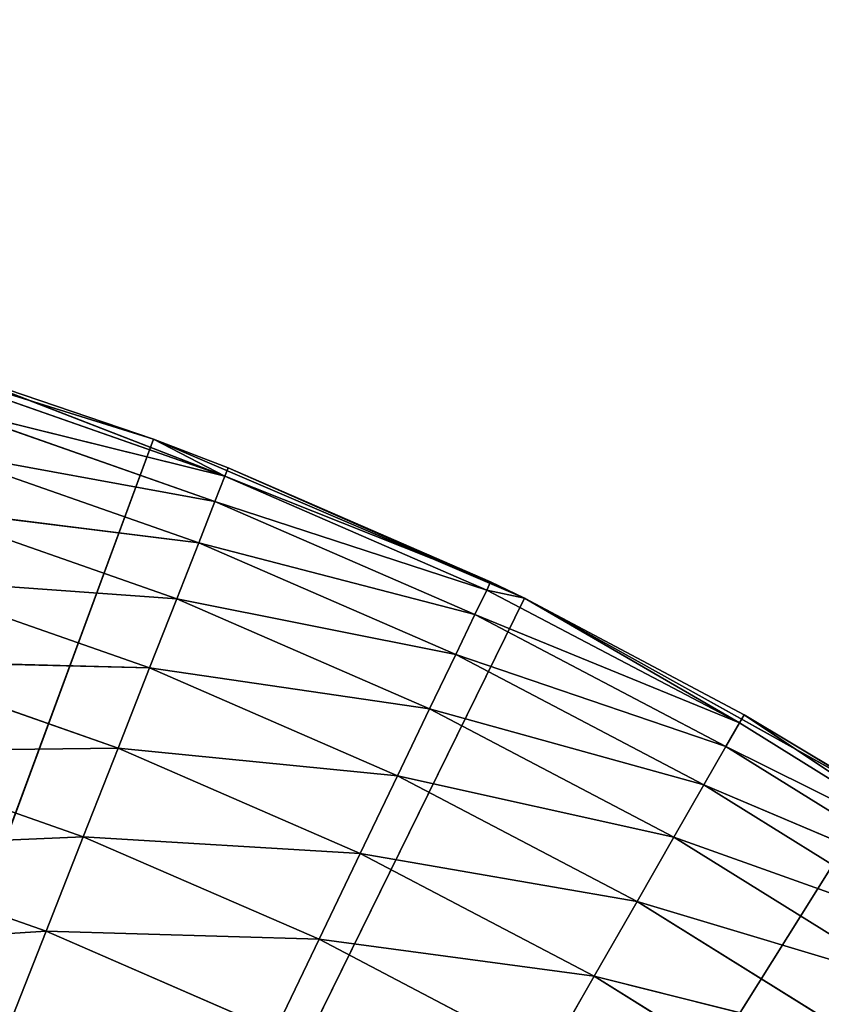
# Model space of a CAD drawing. Extents: x 0.6 to 100.6, y 0 to 13.
# Tile 579 of 656: x 2.805 to 2.938, y 7.7 to 7.863. Entities that reach past the tile are written whole.
import ezdxf

# ---------------------------------------------------------------- set-up
doc = ezdxf.new("R2010")
doc.units = 0
doc.header["$LTSCALE"] = 2.54
doc.layers.get('0').update_dxf_attribs({"color": 13, "linetype": 'CONTINUOUS'})

# ---------------------------------------------------------------- blocks, each defined once
blk = doc.blocks.new('P__KA__AZIENKOWA_VASCA_100')
at = {"color": 0}
for p, q in [((2.76336, 7.81336, 104.4), (2.82725, 7.79344, 104.4)), ((2.76336, 7.81336, 104.4), (2.82725, 7.79344, 104.4)), ((2.82725, 7.79344, 104.4), (2.79482, 7.80446, 104)), ((2.82725, 7.79344, 104.4), (2.79482, 7.80446, 104)), ((2.82725, 7.79344, 104), (2.79482, 7.80446, 104)), ((2.79482, 7.80446, 104), (2.83906, 7.78732, 103.98263)), ((2.79482, 7.80446, 104), (2.83906, 7.78732, 103.98263)), ((2.82725, 7.79344, 104), (2.79482, 7.80446, 104)), ((2.79437, 7.803, 103.98263), (2.83906, 7.78732, 103.98263)), ((2.79437, 7.803, 103.98263), (2.83906, 7.78732, 103.98263)), ((2.79303, 7.7987, 103.9658), (2.83741, 7.78312, 103.9658)), ((2.79303, 7.7987, 103.9658), (2.83741, 7.78312, 103.9658)), ((2.79303, 7.7987, 103.9658), (2.83906, 7.78732, 103.98263)), ((2.79303, 7.7987, 103.9658), (2.83906, 7.78732, 103.98263)), ((2.82725, 7.79344, 104.4), (2.60212, 7.18367, 104.4)), ((2.82725, 7.79344, 104.4), (2.60212, 7.18367, 104.4)), ((2.82725, 7.79344, 104.4), (2.82725, 7.79344, 104)), ((2.82725, 7.79344, 104.4), (2.82725, 7.79344, 104)), ((2.82725, 7.79344, 104.4), (2.83962, 7.78873, 104)), ((2.83962, 7.78873, 104), (2.82725, 7.79344, 104)), ((2.82725, 7.79344, 104.4), (2.83962, 7.78873, 104)), ((2.82725, 7.79344, 104.4), (2.88875, 7.76706, 104.4)), ((2.82725, 7.79344, 104.4), (2.88875, 7.76706, 104.4)), ((2.82725, 7.79344, 104), (2.83906, 7.78732, 103.98263)), ((2.82725, 7.79344, 104), (2.83906, 7.78732, 103.98263)), ((2.83962, 7.78873, 104), (2.82725, 7.79344, 104)), ((2.79084, 7.79166, 103.95), (2.83472, 7.77626, 103.95)), ((2.79084, 7.79166, 103.95), (2.83472, 7.77626, 103.95)), ((2.79084, 7.79166, 103.95), (2.83741, 7.78312, 103.9658)), ((2.79084, 7.79166, 103.95), (2.83741, 7.78312, 103.9658)), ((2.83906, 7.78732, 103.98263), (2.83741, 7.78312, 103.9658)), ((2.83906, 7.78732, 103.98263), (2.83741, 7.78312, 103.9658)), ((2.83906, 7.78732, 103.98263), (2.83962, 7.78873, 104)), ((2.83906, 7.78732, 103.98263), (2.83962, 7.78873, 104)), ((2.83906, 7.78732, 103.98263), (2.88249, 7.76841, 103.98263)), ((2.83906, 7.78732, 103.98263), (2.88249, 7.76841, 103.98263)), ((2.83906, 7.78732, 103.98263), (2.88315, 7.76978, 104)), ((2.83906, 7.78732, 103.98263), (2.88315, 7.76978, 104)), ((2.88875, 7.76706, 104.4), (2.83962, 7.78873, 104)), ((2.88875, 7.76706, 104.4), (2.83962, 7.78873, 104)), ((2.88315, 7.76978, 104), (2.83962, 7.78873, 104)), ((2.88315, 7.76978, 104), (2.83962, 7.78873, 104)), ((2.83741, 7.78312, 103.9658), (2.83472, 7.77626, 103.95)), ((2.83741, 7.78312, 103.9658), (2.83472, 7.77626, 103.95)), ((2.83741, 7.78312, 103.9658), (2.88054, 7.76435, 103.9658)), ((2.83741, 7.78312, 103.9658), (2.88054, 7.76435, 103.9658)), ((2.83741, 7.78312, 103.9658), (2.88249, 7.76841, 103.98263)), ((2.83741, 7.78312, 103.9658), (2.88249, 7.76841, 103.98263)), ((2.78788, 7.78211, 103.93572), (2.83107, 7.76696, 103.93572)), ((2.78788, 7.78211, 103.93572), (2.83107, 7.76696, 103.93572)), ((2.78788, 7.78211, 103.93572), (2.83472, 7.77626, 103.95)), ((2.78788, 7.78211, 103.93572), (2.83472, 7.77626, 103.95)), ((2.83472, 7.77626, 103.95), (2.83107, 7.76696, 103.93572)), ((2.83472, 7.77626, 103.95), (2.83107, 7.76696, 103.93572)), ((2.83472, 7.77626, 103.95), (2.87736, 7.7577, 103.95)), ((2.83472, 7.77626, 103.95), (2.87736, 7.7577, 103.95)), ((2.83472, 7.77626, 103.95), (2.88054, 7.76435, 103.9658)), ((2.83472, 7.77626, 103.95), (2.88054, 7.76435, 103.9658)), ((2.78423, 7.77034, 103.9234), (2.82656, 7.75548, 103.9234)), ((2.78423, 7.77034, 103.9234), (2.82656, 7.75548, 103.9234)), ((2.78423, 7.77034, 103.9234), (2.83107, 7.76696, 103.93572)), ((2.78423, 7.77034, 103.9234), (2.83107, 7.76696, 103.93572)), ((2.88249, 7.76841, 103.98263), (2.88315, 7.76978, 104)), ((2.88875, 7.76706, 104.4), (2.88315, 7.76978, 104)), ((2.88875, 7.76706, 104), (2.88315, 7.76978, 104)), ((2.88875, 7.76706, 104.4), (2.88315, 7.76978, 104)), ((2.88054, 7.76435, 103.9658), (2.88249, 7.76841, 103.98263)), ((2.88054, 7.76435, 103.9658), (2.88249, 7.76841, 103.98263)), ((2.88875, 7.76706, 104), (2.88249, 7.76841, 103.98263)), ((2.92443, 7.74639, 103.98263), (2.88249, 7.76841, 103.98263)), ((2.92443, 7.74639, 103.98263), (2.88249, 7.76841, 103.98263)), ((2.88875, 7.76706, 104.4), (2.60212, 7.18367, 104.4)), ((2.88875, 7.76706, 104.4), (2.60212, 7.18367, 104.4)), ((2.83107, 7.76696, 103.93572), (2.82656, 7.75548, 103.9234)), ((2.83107, 7.76696, 103.93572), (2.82656, 7.75548, 103.9234)), ((2.83107, 7.76696, 103.93572), (2.87303, 7.74869, 103.93572)), ((2.83107, 7.76696, 103.93572), (2.87303, 7.74869, 103.93572)), ((2.83107, 7.76696, 103.93572), (2.87736, 7.7577, 103.95)), ((2.83107, 7.76696, 103.93572), (2.87736, 7.7577, 103.95)), ((2.92518, 7.74771, 104), (2.88875, 7.76706, 104.4)), ((2.88875, 7.76706, 104.4), (2.94722, 7.7345, 104.4)), ((2.92518, 7.74771, 104), (2.88875, 7.76706, 104.4)), ((2.92518, 7.74771, 104), (2.88875, 7.76706, 104)), ((2.88875, 7.76706, 104), (2.88875, 7.76706, 104.4)), ((2.88875, 7.76706, 104), (2.88875, 7.76706, 104.4)), ((2.88875, 7.76706, 104.4), (2.94722, 7.7345, 104.4)), ((2.92518, 7.74771, 104), (2.88875, 7.76706, 104)), ((2.92443, 7.74639, 103.98263), (2.88875, 7.76706, 104)), ((2.92443, 7.74639, 103.98263), (2.88875, 7.76706, 104)), ((2.87736, 7.7577, 103.95), (2.88054, 7.76435, 103.9658)), ((2.87736, 7.7577, 103.95), (2.88054, 7.76435, 103.9658)), ((2.92443, 7.74639, 103.98263), (2.88054, 7.76435, 103.9658)), ((2.92443, 7.74639, 103.98263), (2.88054, 7.76435, 103.9658)), ((2.92218, 7.74247, 103.9658), (2.88054, 7.76435, 103.9658)), ((2.92218, 7.74247, 103.9658), (2.88054, 7.76435, 103.9658)), ((2.77999, 7.7567, 103.9134), (2.82135, 7.74219, 103.9134)), ((2.77999, 7.7567, 103.9134), (2.82135, 7.74219, 103.9134)), ((2.77999, 7.7567, 103.9134), (2.82656, 7.75548, 103.9234)), ((2.77999, 7.7567, 103.9134), (2.82656, 7.75548, 103.9234)), ((2.87303, 7.74869, 103.93572), (2.87736, 7.7577, 103.95)), ((2.87303, 7.74869, 103.93572), (2.87736, 7.7577, 103.95)), ((2.92218, 7.74247, 103.9658), (2.87736, 7.7577, 103.95)), ((2.92218, 7.74247, 103.9658), (2.87736, 7.7577, 103.95)), ((2.91852, 7.73608, 103.95), (2.87736, 7.7577, 103.95)), ((2.91852, 7.73608, 103.95), (2.87736, 7.7577, 103.95)), ((2.82656, 7.75548, 103.9234), (2.82135, 7.74219, 103.9134)), ((2.82656, 7.75548, 103.9234), (2.82135, 7.74219, 103.9134)), ((2.82656, 7.75548, 103.9234), (2.8677, 7.73757, 103.9234)), ((2.82656, 7.75548, 103.9234), (2.8677, 7.73757, 103.9234)), ((2.82656, 7.75548, 103.9234), (2.87303, 7.74869, 103.93572)), ((2.82656, 7.75548, 103.9234), (2.87303, 7.74869, 103.93572)), ((2.8677, 7.73757, 103.9234), (2.87303, 7.74869, 103.93572)), ((2.8677, 7.73757, 103.9234), (2.87303, 7.74869, 103.93572)), ((2.91852, 7.73608, 103.95), (2.87303, 7.74869, 103.93572)), ((2.91852, 7.73608, 103.95), (2.87303, 7.74869, 103.93572)), ((2.91355, 7.7274, 103.93572), (2.87303, 7.74869, 103.93572)), ((2.91355, 7.7274, 103.93572), (2.87303, 7.74869, 103.93572)), ((2.92218, 7.74247, 103.9658), (2.92443, 7.74639, 103.98263)), ((2.92218, 7.74247, 103.9658), (2.92443, 7.74639, 103.98263)), ((2.92518, 7.74771, 104), (2.92443, 7.74639, 103.98263)), ((2.92518, 7.74771, 104), (2.92443, 7.74639, 103.98263)), ((2.92443, 7.74639, 103.98263), (2.96464, 7.72136, 103.98263)), ((2.92443, 7.74639, 103.98263), (2.96464, 7.72136, 103.98263)), ((2.94722, 7.7345, 104.4), (2.92518, 7.74771, 104)), ((2.94722, 7.7345, 104), (2.92518, 7.74771, 104)), ((2.94722, 7.7345, 104.4), (2.92518, 7.74771, 104)), ((2.92518, 7.74771, 104), (2.96464, 7.72136, 103.98263)), ((2.92518, 7.74771, 104), (2.96464, 7.72136, 103.98263)), ((2.94722, 7.7345, 104), (2.92518, 7.74771, 104)), ((2.77531, 7.74162, 103.90603), (2.82135, 7.74219, 103.9134)), ((2.77531, 7.74162, 103.90603), (2.82135, 7.74219, 103.9134)), ((2.77531, 7.74162, 103.90603), (2.81557, 7.72748, 103.90603)), ((2.77531, 7.74162, 103.90603), (2.81557, 7.72748, 103.90603)), ((2.82135, 7.74219, 103.9134), (2.81557, 7.72748, 103.90603)), ((2.82135, 7.74219, 103.9134), (2.81557, 7.72748, 103.90603)), ((2.82135, 7.74219, 103.9134), (2.86153, 7.7247, 103.9134)), ((2.82135, 7.74219, 103.9134), (2.86153, 7.7247, 103.9134)), ((2.82135, 7.74219, 103.9134), (2.8677, 7.73757, 103.9234)), ((2.82135, 7.74219, 103.9134), (2.8677, 7.73757, 103.9234)), ((2.91852, 7.73608, 103.95), (2.92218, 7.74247, 103.9658)), ((2.91852, 7.73608, 103.95), (2.92218, 7.74247, 103.9658)), ((2.92218, 7.74247, 103.9658), (2.96212, 7.71762, 103.9658)), ((2.92218, 7.74247, 103.9658), (2.96212, 7.71762, 103.9658)), ((2.92218, 7.74247, 103.9658), (2.96464, 7.72136, 103.98263)), ((2.92218, 7.74247, 103.9658), (2.96464, 7.72136, 103.98263)), ((2.86153, 7.7247, 103.9134), (2.8677, 7.73757, 103.9234)), ((2.86153, 7.7247, 103.9134), (2.8677, 7.73757, 103.9234)), ((2.91355, 7.7274, 103.93572), (2.8677, 7.73757, 103.9234)), ((2.91355, 7.7274, 103.93572), (2.8677, 7.73757, 103.9234)), ((2.90743, 7.71671, 103.9234), (2.8677, 7.73757, 103.9234)), ((2.90743, 7.71671, 103.9234), (2.8677, 7.73757, 103.9234)), ((2.91355, 7.7274, 103.93572), (2.91852, 7.73608, 103.95)), ((2.91355, 7.7274, 103.93572), (2.91852, 7.73608, 103.95)), ((2.91852, 7.73608, 103.95), (2.958, 7.71151, 103.95)), ((2.91852, 7.73608, 103.95), (2.958, 7.71151, 103.95)), ((2.91852, 7.73608, 103.95), (2.96212, 7.71762, 103.9658)), ((2.91852, 7.73608, 103.95), (2.96212, 7.71762, 103.9658)), ((2.60212, 7.18367, 104.4), (2.94722, 7.7345, 104.4)), ((2.60212, 7.18367, 104.4), (2.94722, 7.7345, 104.4)), ((2.77032, 7.72553, 103.90151), (2.81557, 7.72748, 103.90603)), ((2.77032, 7.72553, 103.90151), (2.81557, 7.72748, 103.90603)), ((2.81557, 7.72748, 103.90603), (2.80942, 7.71181, 103.90151)), ((2.81557, 7.72748, 103.90603), (2.80942, 7.71181, 103.90151)), ((2.81557, 7.72748, 103.90603), (2.8547, 7.71045, 103.90603)), ((2.81557, 7.72748, 103.90603), (2.8547, 7.71045, 103.90603)), ((2.81557, 7.72748, 103.90603), (2.86153, 7.7247, 103.9134)), ((2.81557, 7.72748, 103.90603), (2.86153, 7.7247, 103.9134)), ((2.90743, 7.71671, 103.9234), (2.91355, 7.7274, 103.93572)), ((2.90743, 7.71671, 103.9234), (2.91355, 7.7274, 103.93572)), ((2.91355, 7.7274, 103.93572), (2.95241, 7.70322, 103.93572)), ((2.91355, 7.7274, 103.93572), (2.95241, 7.70322, 103.93572)), ((2.91355, 7.7274, 103.93572), (2.958, 7.71151, 103.95)), ((2.91355, 7.7274, 103.93572), (2.958, 7.71151, 103.95)), ((2.77032, 7.72553, 103.90151), (2.80942, 7.71181, 103.90151)), ((2.77032, 7.72553, 103.90151), (2.80942, 7.71181, 103.90151)), ((2.8547, 7.71045, 103.90603), (2.86153, 7.7247, 103.9134)), ((2.8547, 7.71045, 103.90603), (2.86153, 7.7247, 103.9134)), ((2.90743, 7.71671, 103.9234), (2.86153, 7.7247, 103.9134)), ((2.90743, 7.71671, 103.9234), (2.86153, 7.7247, 103.9134)), ((2.90033, 7.70432, 103.9134), (2.86153, 7.7247, 103.9134)), ((2.90033, 7.70432, 103.9134), (2.86153, 7.7247, 103.9134)), ((2.90033, 7.70432, 103.9134), (2.90743, 7.71671, 103.9234)), ((2.90033, 7.70432, 103.9134), (2.90743, 7.71671, 103.9234)), ((2.90743, 7.71671, 103.9234), (2.94552, 7.693, 103.9234)), ((2.90743, 7.71671, 103.9234), (2.94552, 7.693, 103.9234)), ((2.90743, 7.71671, 103.9234), (2.95241, 7.70322, 103.93572)), ((2.90743, 7.71671, 103.9234), (2.95241, 7.70322, 103.93572)), ((2.76517, 7.70895, 103.9), (2.80942, 7.71181, 103.90151)), ((2.76517, 7.70895, 103.9), (2.80942, 7.71181, 103.90151)), ((2.80942, 7.71181, 103.90151), (2.80308, 7.69565, 103.9)), ((2.80942, 7.71181, 103.90151), (2.80308, 7.69565, 103.9)), ((2.80942, 7.71181, 103.90151), (2.84742, 7.69527, 103.90151)), ((2.80942, 7.71181, 103.90151), (2.84742, 7.69527, 103.90151)), ((2.80942, 7.71181, 103.90151), (2.8547, 7.71045, 103.90603)), ((2.80942, 7.71181, 103.90151), (2.8547, 7.71045, 103.90603)), ((2.84742, 7.69527, 103.90151), (2.8547, 7.71045, 103.90603)), ((2.84742, 7.69527, 103.90151), (2.8547, 7.71045, 103.90603)), ((2.90033, 7.70432, 103.9134), (2.8547, 7.71045, 103.90603)), ((2.90033, 7.70432, 103.9134), (2.8547, 7.71045, 103.90603)), ((2.89248, 7.69061, 103.90603), (2.8547, 7.71045, 103.90603)), ((2.89248, 7.69061, 103.90603), (2.8547, 7.71045, 103.90603)), ((2.89248, 7.69061, 103.90603), (2.90033, 7.70432, 103.9134)), ((2.89248, 7.69061, 103.90603), (2.90033, 7.70432, 103.9134)), ((2.90033, 7.70432, 103.9134), (2.93754, 7.68116, 103.9134)), ((2.90033, 7.70432, 103.9134), (2.93754, 7.68116, 103.9134)), ((2.90033, 7.70432, 103.9134), (2.94552, 7.693, 103.9234)), ((2.90033, 7.70432, 103.9134), (2.94552, 7.693, 103.9234))]:
    blk.add_line(p, q, dxfattribs=at)
mesh = blk.add_polyface(dxfattribs=at)
corners = [(100.60212, 5.33368, 95.55), (0.60212, 5.33368, 95.55), (1.10212, 13.03367, 95.55)]
mesh.append_faces([[corners[k] for k in face] for face in [(0, 1, 2)]], dxfattribs={"color": 0})
mesh = blk.add_polyface(dxfattribs=at)
corners = [(100.10212, 13.03367, 95.7), (1.10212, 13.03367, 95.7), (0.60212, 5.33368, 95.7)]
mesh.append_faces([[corners[k] for k in face] for face in [(0, 1, 2)]], dxfattribs={"color": 0})
mesh = blk.add_polyface(dxfattribs=at)
corners = [(100.60212, 5.33368, 95.7), (100.10212, 13.03367, 95.7), (0.60212, 5.33368, 95.7)]
mesh.append_faces([[corners[k] for k in face] for face in [(0, 1, 2)]], dxfattribs={"color": 0})
mesh = blk.add_polyface(dxfattribs=at)
corners = [(100.60212, 5.33368, 95.55), (1.10212, 13.03367, 95.55), (100.10212, 13.03367, 95.55)]
mesh.append_faces([[corners[k] for k in face] for face in [(0, 1, 2)]], dxfattribs={"color": 0})
mesh = blk.add_polyface(dxfattribs=at)
corners = [(66.37714, 7.45179, 104.4), (0.78073, 8.9167, 104.4), (1.10212, 9.03367, 104.4)]
mesh.append_faces([[corners[k] for k in face] for face in [(0, 1, 2)]], dxfattribs={"color": 0})
mesh = blk.add_polyface(dxfattribs=at)
corners = [(100.10212, 9.03367, 104.55), (1.10212, 9.03367, 104.55), (2.72183, 7.51257, 104.55)]
mesh.append_faces([[corners[k] for k in face] for face in [(0, 1, 2)]], dxfattribs={"color": 0})
mesh = blk.add_polyface(dxfattribs=at)
corners = [(98.334, 7.40865, 104.4), (98.29901, 7.35867, 104.4), (1.10212, 9.03367, 104.4)]
mesh.append_faces([[corners[k] for k in face] for face in [(0, 1, 2)]], dxfattribs={"color": 0})
mesh = blk.add_polyface(dxfattribs=at)
corners = [(98.37714, 7.45179, 104.4), (98.334, 7.40865, 104.4), (1.10212, 9.03367, 104.4)]
mesh.append_faces([[corners[k] for k in face] for face in [(0, 1, 2)]], dxfattribs={"color": 0})
mesh = blk.add_polyface(dxfattribs=at)
corners = [(100.10212, 9.03367, 104.4), (98.48241, 7.51257, 104.4), (1.10212, 9.03367, 104.4)]
mesh.append_faces([[corners[k] for k in face] for face in [(0, 1, 2)]], dxfattribs={"color": 0})
mesh = blk.add_polyface(dxfattribs=at)
corners = [(98.48241, 7.51257, 104.4), (98.42712, 7.48678, 104.4), (1.10212, 9.03367, 104.4)]
mesh.append_faces([[corners[k] for k in face] for face in [(0, 1, 2)]], dxfattribs={"color": 0})
mesh = blk.add_polyface(dxfattribs=at)
corners = [(98.42712, 7.48678, 104.4), (98.37714, 7.45179, 104.4), (1.10212, 9.03367, 104.4)]
mesh.append_faces([[corners[k] for k in face] for face in [(0, 1, 2)]], dxfattribs={"color": 0})
mesh = blk.add_polyface(dxfattribs=at)
corners = [(98.29901, 7.35867, 104.4), (66.60212, 7.53367, 104.4), (1.10212, 9.03367, 104.4)]
mesh.append_faces([[corners[k] for k in face] for face in [(0, 1, 2)]], dxfattribs={"color": 0})
mesh = blk.add_polyface(dxfattribs=at)
corners = [(66.60212, 7.53367, 104.4), (66.54135, 7.52836, 104.4), (1.10212, 9.03367, 104.4)]
mesh.append_faces([[corners[k] for k in face] for face in [(0, 1, 2)]], dxfattribs={"color": 0})
mesh = blk.add_polyface(dxfattribs=at)
corners = [(66.54135, 7.52836, 104.4), (66.48242, 7.51257, 104.4), (1.10212, 9.03367, 104.4)]
mesh.append_faces([[corners[k] for k in face] for face in [(0, 1, 2)]], dxfattribs={"color": 0})
mesh = blk.add_polyface(dxfattribs=at)
corners = [(66.48242, 7.51257, 104.4), (66.42712, 7.48678, 104.4), (1.10212, 9.03367, 104.4)]
mesh.append_faces([[corners[k] for k in face] for face in [(0, 1, 2)]], dxfattribs={"color": 0})
mesh = blk.add_polyface(dxfattribs=at)
corners = [(66.42712, 7.48678, 104.4), (66.37714, 7.45179, 104.4), (1.10212, 9.03367, 104.4)]
mesh.append_faces([[corners[k] for k in face] for face in [(0, 1, 2)]], dxfattribs={"color": 0})
mesh = blk.add_polyface(dxfattribs=at)
corners = [(100.10212, 9.03367, 104.55), (2.72183, 7.51257, 104.55), (2.77712, 7.48678, 104.55)]
mesh.append_faces([[corners[k] for k in face] for face in [(0, 1, 2)]], dxfattribs={"color": 0})
mesh = blk.add_polyface(dxfattribs=at)
corners = [(100.10212, 9.03367, 104.55), (2.77712, 7.48678, 104.55), (2.8271, 7.45179, 104.55)]
mesh.append_faces([[corners[k] for k in face] for face in [(0, 1, 2)]], dxfattribs={"color": 0})
mesh = blk.add_polyface(dxfattribs=at)
corners = [(100.10212, 9.03367, 104.55), (2.8271, 7.45179, 104.55), (2.87024, 7.40865, 104.55)]
mesh.append_faces([[corners[k] for k in face] for face in [(0, 1, 2)]], dxfattribs={"color": 0})
mesh = blk.add_polyface(dxfattribs=at)
corners = [(100.10212, 9.03367, 104.55), (2.87024, 7.40865, 104.55), (2.90523, 7.35867, 104.55)]
mesh.append_faces([[corners[k] for k in face] for face in [(0, 1, 2)]], dxfattribs={"color": 0})
mesh = blk.add_polyface(dxfattribs=at)
corners = [(100.10212, 9.03367, 104.55), (2.90523, 7.35867, 104.55), (34.60212, 7.53367, 104.55)]
mesh.append_faces([[corners[k] for k in face] for face in [(0, 1, 2)]], dxfattribs={"color": 0})
mesh = blk.add_polyface(dxfattribs=at)
corners = [(2.8271, 7.45179, 104.4), (2.77712, 7.48678, 104.4), (0.78073, 8.9167, 104.4)]
mesh.append_faces([[corners[k] for k in face] for face in [(0, 1, 2)]], dxfattribs={"color": 0})
mesh = blk.add_polyface(dxfattribs=at)
corners = [(66.37714, 7.45179, 104.4), (34.60212, 7.53367, 104.4), (0.78073, 8.9167, 104.4)]
mesh.append_faces([[corners[k] for k in face] for face in [(0, 1, 2)]], dxfattribs={"color": 0})
mesh = blk.add_polyface(dxfattribs=at)
corners = [(34.60212, 7.53367, 104.4), (2.8271, 7.45179, 104.4), (0.78073, 8.9167, 104.4)]
mesh.append_faces([[corners[k] for k in face] for face in [(0, 1, 2)]], dxfattribs={"color": 0})
mesh = blk.add_polyface(dxfattribs=at)
corners = [(2.82725, 7.79344, 104.4), (2.76336, 7.81336, 104.4), (2.60212, 7.18367, 104.4)]
mesh.append_faces([[corners[k] for k in face] for face in [(0, 1, 2)]], dxfattribs={"color": 0})
mesh = blk.add_polyface(dxfattribs=at)
corners = [(2.82725, 7.79344, 104.4), (2.79482, 7.80446, 104), (2.76336, 7.81336, 104.4)]
mesh.append_faces([[corners[k] for k in face] for face in [(0, 1, 2)]], dxfattribs={"color": 0})
mesh = blk.add_polyface(dxfattribs=at)
corners = [(2.79482, 7.80446, 104), (2.83906, 7.78732, 103.98263), (2.79437, 7.803, 103.98263)]
mesh.append_faces([[corners[k] for k in face] for face in [(0, 1, 2)]], dxfattribs={"color": 0})
mesh = blk.add_polyface(dxfattribs=at)
corners = [(2.82725, 7.79344, 104.4), (2.82725, 7.79344, 104), (2.79482, 7.80446, 104)]
mesh.append_faces([[corners[k] for k in face] for face in [(0, 1, 2)]], dxfattribs={"color": 0})
mesh = blk.add_polyface(dxfattribs=at)
corners = [(2.82725, 7.79344, 104), (2.83906, 7.78732, 103.98263), (2.79482, 7.80446, 104)]
mesh.append_faces([[corners[k] for k in face] for face in [(0, 1, 2)]], dxfattribs={"color": 0})
mesh = blk.add_polyface(dxfattribs=at)
corners = [(2.83906, 7.78732, 103.98263), (2.79303, 7.7987, 103.9658), (2.79437, 7.803, 103.98263)]
mesh.append_faces([[corners[k] for k in face] for face in [(0, 1, 2)]], dxfattribs={"color": 0})
mesh = blk.add_polyface(dxfattribs=at)
corners = [(2.83741, 7.78312, 103.9658), (2.79084, 7.79166, 103.95), (2.79303, 7.7987, 103.9658)]
mesh.append_faces([[corners[k] for k in face] for face in [(0, 1, 2)]], dxfattribs={"color": 0})
mesh = blk.add_polyface(dxfattribs=at)
corners = [(2.83906, 7.78732, 103.98263), (2.83741, 7.78312, 103.9658), (2.79303, 7.7987, 103.9658)]
mesh.append_faces([[corners[k] for k in face] for face in [(0, 1, 2)]], dxfattribs={"color": 0})
mesh = blk.add_polyface(dxfattribs=at)
corners = [(2.88875, 7.76706, 104.4), (2.82725, 7.79344, 104.4), (2.60212, 7.18367, 104.4)]
mesh.append_faces([[corners[k] for k in face] for face in [(0, 1, 2)]], dxfattribs={"color": 0})
mesh = blk.add_polyface(dxfattribs=at)
corners = [(2.82725, 7.79344, 104.4), (2.83962, 7.78873, 104), (2.82725, 7.79344, 104)]
mesh.append_faces([[corners[k] for k in face] for face in [(0, 1, 2)]], dxfattribs={"color": 0})
mesh = blk.add_polyface(dxfattribs=at)
corners = [(2.88875, 7.76706, 104.4), (2.83962, 7.78873, 104), (2.82725, 7.79344, 104.4)]
mesh.append_faces([[corners[k] for k in face] for face in [(0, 1, 2)]], dxfattribs={"color": 0})
mesh = blk.add_polyface(dxfattribs=at)
corners = [(2.83962, 7.78873, 104), (2.83906, 7.78732, 103.98263), (2.82725, 7.79344, 104)]
mesh.append_faces([[corners[k] for k in face] for face in [(0, 1, 2)]], dxfattribs={"color": 0})
mesh = blk.add_polyface(dxfattribs=at)
corners = [(2.83472, 7.77626, 103.95), (2.78788, 7.78211, 103.93572), (2.79084, 7.79166, 103.95)]
mesh.append_faces([[corners[k] for k in face] for face in [(0, 1, 2)]], dxfattribs={"color": 0})
mesh = blk.add_polyface(dxfattribs=at)
corners = [(2.83741, 7.78312, 103.9658), (2.83472, 7.77626, 103.95), (2.79084, 7.79166, 103.95)]
mesh.append_faces([[corners[k] for k in face] for face in [(0, 1, 2)]], dxfattribs={"color": 0})
mesh = blk.add_polyface(dxfattribs=at)
corners = [(2.88249, 7.76841, 103.98263), (2.83741, 7.78312, 103.9658), (2.83906, 7.78732, 103.98263)]
mesh.append_faces([[corners[k] for k in face] for face in [(0, 1, 2)]], dxfattribs={"color": 0})
mesh = blk.add_polyface(dxfattribs=at)
corners = [(2.88315, 7.76978, 104), (2.83906, 7.78732, 103.98263), (2.83962, 7.78873, 104)]
mesh.append_faces([[corners[k] for k in face] for face in [(0, 1, 2)]], dxfattribs={"color": 0})
mesh = blk.add_polyface(dxfattribs=at)
corners = [(2.88315, 7.76978, 104), (2.88249, 7.76841, 103.98263), (2.83906, 7.78732, 103.98263)]
mesh.append_faces([[corners[k] for k in face] for face in [(0, 1, 2)]], dxfattribs={"color": 0})
mesh = blk.add_polyface(dxfattribs=at)
corners = [(2.88875, 7.76706, 104.4), (2.88315, 7.76978, 104), (2.83962, 7.78873, 104)]
mesh.append_faces([[corners[k] for k in face] for face in [(0, 1, 2)]], dxfattribs={"color": 0})
mesh = blk.add_polyface(dxfattribs=at)
corners = [(2.88054, 7.76435, 103.9658), (2.83472, 7.77626, 103.95), (2.83741, 7.78312, 103.9658)]
mesh.append_faces([[corners[k] for k in face] for face in [(0, 1, 2)]], dxfattribs={"color": 0})
mesh = blk.add_polyface(dxfattribs=at)
corners = [(2.88249, 7.76841, 103.98263), (2.88054, 7.76435, 103.9658), (2.83741, 7.78312, 103.9658)]
mesh.append_faces([[corners[k] for k in face] for face in [(0, 1, 2)]], dxfattribs={"color": 0})
mesh = blk.add_polyface(dxfattribs=at)
corners = [(2.83107, 7.76696, 103.93572), (2.78423, 7.77034, 103.9234), (2.78788, 7.78211, 103.93572)]
mesh.append_faces([[corners[k] for k in face] for face in [(0, 1, 2)]], dxfattribs={"color": 0})
mesh = blk.add_polyface(dxfattribs=at)
corners = [(2.83472, 7.77626, 103.95), (2.83107, 7.76696, 103.93572), (2.78788, 7.78211, 103.93572)]
mesh.append_faces([[corners[k] for k in face] for face in [(0, 1, 2)]], dxfattribs={"color": 0})
mesh = blk.add_polyface(dxfattribs=at)
corners = [(2.87736, 7.7577, 103.95), (2.83107, 7.76696, 103.93572), (2.83472, 7.77626, 103.95)]
mesh.append_faces([[corners[k] for k in face] for face in [(0, 1, 2)]], dxfattribs={"color": 0})
mesh = blk.add_polyface(dxfattribs=at)
corners = [(2.88054, 7.76435, 103.9658), (2.87736, 7.7577, 103.95), (2.83472, 7.77626, 103.95)]
mesh.append_faces([[corners[k] for k in face] for face in [(0, 1, 2)]], dxfattribs={"color": 0})
mesh = blk.add_polyface(dxfattribs=at)
corners = [(2.82656, 7.75548, 103.9234), (2.77999, 7.7567, 103.9134), (2.78423, 7.77034, 103.9234)]
mesh.append_faces([[corners[k] for k in face] for face in [(0, 1, 2)]], dxfattribs={"color": 0})
mesh = blk.add_polyface(dxfattribs=at)
corners = [(2.83107, 7.76696, 103.93572), (2.82656, 7.75548, 103.9234), (2.78423, 7.77034, 103.9234)]
mesh.append_faces([[corners[k] for k in face] for face in [(0, 1, 2)]], dxfattribs={"color": 0})
mesh = blk.add_polyface(dxfattribs=at)
corners = [(2.88875, 7.76706, 104.4), (2.88875, 7.76706, 104), (2.88315, 7.76978, 104)]
mesh.append_faces([[corners[k] for k in face] for face in [(0, 1, 2)]], dxfattribs={"color": 0})
mesh = blk.add_polyface(dxfattribs=at)
corners = [(2.92443, 7.74639, 103.98263), (2.88054, 7.76435, 103.9658), (2.88249, 7.76841, 103.98263)]
mesh.append_faces([[corners[k] for k in face] for face in [(0, 1, 2)]], dxfattribs={"color": 0})
mesh = blk.add_polyface(dxfattribs=at)
corners = [(2.88875, 7.76706, 104), (2.92443, 7.74639, 103.98263), (2.88249, 7.76841, 103.98263)]
mesh.append_faces([[corners[k] for k in face] for face in [(0, 1, 2)]], dxfattribs={"color": 0})
mesh = blk.add_polyface(dxfattribs=at)
corners = [(2.94722, 7.7345, 104.4), (2.88875, 7.76706, 104.4), (2.60212, 7.18367, 104.4)]
mesh.append_faces([[corners[k] for k in face] for face in [(0, 1, 2)]], dxfattribs={"color": 0})
mesh = blk.add_polyface(dxfattribs=at)
corners = [(2.87303, 7.74869, 103.93572), (2.82656, 7.75548, 103.9234), (2.83107, 7.76696, 103.93572)]
mesh.append_faces([[corners[k] for k in face] for face in [(0, 1, 2)]], dxfattribs={"color": 0})
mesh = blk.add_polyface(dxfattribs=at)
corners = [(2.87736, 7.7577, 103.95), (2.87303, 7.74869, 103.93572), (2.83107, 7.76696, 103.93572)]
mesh.append_faces([[corners[k] for k in face] for face in [(0, 1, 2)]], dxfattribs={"color": 0})
mesh = blk.add_polyface(dxfattribs=at)
corners = [(2.94722, 7.7345, 104.4), (2.92518, 7.74771, 104), (2.88875, 7.76706, 104.4)]
mesh.append_faces([[corners[k] for k in face] for face in [(0, 1, 2)]], dxfattribs={"color": 0})
mesh = blk.add_polyface(dxfattribs=at)
corners = [(2.88875, 7.76706, 104.4), (2.92518, 7.74771, 104), (2.88875, 7.76706, 104)]
mesh.append_faces([[corners[k] for k in face] for face in [(0, 1, 2)]], dxfattribs={"color": 0})
mesh = blk.add_polyface(dxfattribs=at)
corners = [(2.92518, 7.74771, 104), (2.92443, 7.74639, 103.98263), (2.88875, 7.76706, 104)]
mesh.append_faces([[corners[k] for k in face] for face in [(0, 1, 2)]], dxfattribs={"color": 0})
mesh = blk.add_polyface(dxfattribs=at)
corners = [(2.92218, 7.74247, 103.9658), (2.87736, 7.7577, 103.95), (2.88054, 7.76435, 103.9658)]
mesh.append_faces([[corners[k] for k in face] for face in [(0, 1, 2)]], dxfattribs={"color": 0})
mesh = blk.add_polyface(dxfattribs=at)
corners = [(2.92443, 7.74639, 103.98263), (2.92218, 7.74247, 103.9658), (2.88054, 7.76435, 103.9658)]
mesh.append_faces([[corners[k] for k in face] for face in [(0, 1, 2)]], dxfattribs={"color": 0})
mesh = blk.add_polyface(dxfattribs=at)
corners = [(2.82135, 7.74219, 103.9134), (2.77531, 7.74162, 103.90603), (2.77999, 7.7567, 103.9134)]
mesh.append_faces([[corners[k] for k in face] for face in [(0, 1, 2)]], dxfattribs={"color": 0})
mesh = blk.add_polyface(dxfattribs=at)
corners = [(2.82656, 7.75548, 103.9234), (2.82135, 7.74219, 103.9134), (2.77999, 7.7567, 103.9134)]
mesh.append_faces([[corners[k] for k in face] for face in [(0, 1, 2)]], dxfattribs={"color": 0})
mesh = blk.add_polyface(dxfattribs=at)
corners = [(2.91852, 7.73608, 103.95), (2.87303, 7.74869, 103.93572), (2.87736, 7.7577, 103.95)]
mesh.append_faces([[corners[k] for k in face] for face in [(0, 1, 2)]], dxfattribs={"color": 0})
mesh = blk.add_polyface(dxfattribs=at)
corners = [(2.92218, 7.74247, 103.9658), (2.91852, 7.73608, 103.95), (2.87736, 7.7577, 103.95)]
mesh.append_faces([[corners[k] for k in face] for face in [(0, 1, 2)]], dxfattribs={"color": 0})
mesh = blk.add_polyface(dxfattribs=at)
corners = [(2.8677, 7.73757, 103.9234), (2.82135, 7.74219, 103.9134), (2.82656, 7.75548, 103.9234)]
mesh.append_faces([[corners[k] for k in face] for face in [(0, 1, 2)]], dxfattribs={"color": 0})
mesh = blk.add_polyface(dxfattribs=at)
corners = [(2.87303, 7.74869, 103.93572), (2.8677, 7.73757, 103.9234), (2.82656, 7.75548, 103.9234)]
mesh.append_faces([[corners[k] for k in face] for face in [(0, 1, 2)]], dxfattribs={"color": 0})
mesh = blk.add_polyface(dxfattribs=at)
corners = [(2.91355, 7.7274, 103.93572), (2.8677, 7.73757, 103.9234), (2.87303, 7.74869, 103.93572)]
mesh.append_faces([[corners[k] for k in face] for face in [(0, 1, 2)]], dxfattribs={"color": 0})
mesh = blk.add_polyface(dxfattribs=at)
corners = [(2.91852, 7.73608, 103.95), (2.91355, 7.7274, 103.93572), (2.87303, 7.74869, 103.93572)]
mesh.append_faces([[corners[k] for k in face] for face in [(0, 1, 2)]], dxfattribs={"color": 0})
mesh = blk.add_polyface(dxfattribs=at)
corners = [(2.96464, 7.72136, 103.98263), (2.92218, 7.74247, 103.9658), (2.92443, 7.74639, 103.98263)]
mesh.append_faces([[corners[k] for k in face] for face in [(0, 1, 2)]], dxfattribs={"color": 0})
mesh = blk.add_polyface(dxfattribs=at)
corners = [(2.92518, 7.74771, 104), (2.96464, 7.72136, 103.98263), (2.92443, 7.74639, 103.98263)]
mesh.append_faces([[corners[k] for k in face] for face in [(0, 1, 2)]], dxfattribs={"color": 0})
mesh = blk.add_polyface(dxfattribs=at)
corners = [(2.94722, 7.7345, 104.4), (2.94722, 7.7345, 104), (2.92518, 7.74771, 104)]
mesh.append_faces([[corners[k] for k in face] for face in [(0, 1, 2)]], dxfattribs={"color": 0})
mesh = blk.add_polyface(dxfattribs=at)
corners = [(2.94722, 7.7345, 104), (2.96464, 7.72136, 103.98263), (2.92518, 7.74771, 104)]
mesh.append_faces([[corners[k] for k in face] for face in [(0, 1, 2)]], dxfattribs={"color": 0})
mesh = blk.add_polyface(dxfattribs=at)
corners = [(2.81557, 7.72748, 103.90603), (2.77032, 7.72553, 103.90151), (2.77531, 7.74162, 103.90603)]
mesh.append_faces([[corners[k] for k in face] for face in [(0, 1, 2)]], dxfattribs={"color": 0})
mesh = blk.add_polyface(dxfattribs=at)
corners = [(2.82135, 7.74219, 103.9134), (2.81557, 7.72748, 103.90603), (2.77531, 7.74162, 103.90603)]
mesh.append_faces([[corners[k] for k in face] for face in [(0, 1, 2)]], dxfattribs={"color": 0})
mesh = blk.add_polyface(dxfattribs=at)
corners = [(2.86153, 7.7247, 103.9134), (2.81557, 7.72748, 103.90603), (2.82135, 7.74219, 103.9134)]
mesh.append_faces([[corners[k] for k in face] for face in [(0, 1, 2)]], dxfattribs={"color": 0})
mesh = blk.add_polyface(dxfattribs=at)
corners = [(2.8677, 7.73757, 103.9234), (2.86153, 7.7247, 103.9134), (2.82135, 7.74219, 103.9134)]
mesh.append_faces([[corners[k] for k in face] for face in [(0, 1, 2)]], dxfattribs={"color": 0})
mesh = blk.add_polyface(dxfattribs=at)
corners = [(2.96212, 7.71762, 103.9658), (2.91852, 7.73608, 103.95), (2.92218, 7.74247, 103.9658)]
mesh.append_faces([[corners[k] for k in face] for face in [(0, 1, 2)]], dxfattribs={"color": 0})
mesh = blk.add_polyface(dxfattribs=at)
corners = [(2.96464, 7.72136, 103.98263), (2.96212, 7.71762, 103.9658), (2.92218, 7.74247, 103.9658)]
mesh.append_faces([[corners[k] for k in face] for face in [(0, 1, 2)]], dxfattribs={"color": 0})
mesh = blk.add_polyface(dxfattribs=at)
corners = [(2.90743, 7.71671, 103.9234), (2.86153, 7.7247, 103.9134), (2.8677, 7.73757, 103.9234)]
mesh.append_faces([[corners[k] for k in face] for face in [(0, 1, 2)]], dxfattribs={"color": 0})
mesh = blk.add_polyface(dxfattribs=at)
corners = [(2.91355, 7.7274, 103.93572), (2.90743, 7.71671, 103.9234), (2.8677, 7.73757, 103.9234)]
mesh.append_faces([[corners[k] for k in face] for face in [(0, 1, 2)]], dxfattribs={"color": 0})
mesh = blk.add_polyface(dxfattribs=at)
corners = [(2.958, 7.71151, 103.95), (2.91355, 7.7274, 103.93572), (2.91852, 7.73608, 103.95)]
mesh.append_faces([[corners[k] for k in face] for face in [(0, 1, 2)]], dxfattribs={"color": 0})
mesh = blk.add_polyface(dxfattribs=at)
corners = [(2.96212, 7.71762, 103.9658), (2.958, 7.71151, 103.95), (2.91852, 7.73608, 103.95)]
mesh.append_faces([[corners[k] for k in face] for face in [(0, 1, 2)]], dxfattribs={"color": 0})
mesh = blk.add_polyface(dxfattribs=at)
corners = [(3.00202, 7.6961, 104.4), (2.94722, 7.7345, 104.4), (2.60212, 7.18367, 104.4)]
mesh.append_faces([[corners[k] for k in face] for face in [(0, 1, 2)]], dxfattribs={"color": 0})
mesh = blk.add_polyface(dxfattribs=at)
corners = [(2.81557, 7.72748, 103.90603), (2.80942, 7.71181, 103.90151), (2.77032, 7.72553, 103.90151)]
mesh.append_faces([[corners[k] for k in face] for face in [(0, 1, 2)]], dxfattribs={"color": 0})
mesh = blk.add_polyface(dxfattribs=at)
corners = [(2.8547, 7.71045, 103.90603), (2.80942, 7.71181, 103.90151), (2.81557, 7.72748, 103.90603)]
mesh.append_faces([[corners[k] for k in face] for face in [(0, 1, 2)]], dxfattribs={"color": 0})
mesh = blk.add_polyface(dxfattribs=at)
corners = [(2.86153, 7.7247, 103.9134), (2.8547, 7.71045, 103.90603), (2.81557, 7.72748, 103.90603)]
mesh.append_faces([[corners[k] for k in face] for face in [(0, 1, 2)]], dxfattribs={"color": 0})
mesh = blk.add_polyface(dxfattribs=at)
corners = [(2.95241, 7.70322, 103.93572), (2.90743, 7.71671, 103.9234), (2.91355, 7.7274, 103.93572)]
mesh.append_faces([[corners[k] for k in face] for face in [(0, 1, 2)]], dxfattribs={"color": 0})
mesh = blk.add_polyface(dxfattribs=at)
corners = [(2.958, 7.71151, 103.95), (2.95241, 7.70322, 103.93572), (2.91355, 7.7274, 103.93572)]
mesh.append_faces([[corners[k] for k in face] for face in [(0, 1, 2)]], dxfattribs={"color": 0})
mesh = blk.add_polyface(dxfattribs=at)
corners = [(2.80942, 7.71181, 103.90151), (2.76517, 7.70895, 103.9), (2.77032, 7.72553, 103.90151)]
mesh.append_faces([[corners[k] for k in face] for face in [(0, 1, 2)]], dxfattribs={"color": 0})
mesh = blk.add_polyface(dxfattribs=at)
corners = [(2.90033, 7.70432, 103.9134), (2.8547, 7.71045, 103.90603), (2.86153, 7.7247, 103.9134)]
mesh.append_faces([[corners[k] for k in face] for face in [(0, 1, 2)]], dxfattribs={"color": 0})
mesh = blk.add_polyface(dxfattribs=at)
corners = [(2.90743, 7.71671, 103.9234), (2.90033, 7.70432, 103.9134), (2.86153, 7.7247, 103.9134)]
mesh.append_faces([[corners[k] for k in face] for face in [(0, 1, 2)]], dxfattribs={"color": 0})
mesh = blk.add_polyface(dxfattribs=at)
corners = [(2.94552, 7.693, 103.9234), (2.90033, 7.70432, 103.9134), (2.90743, 7.71671, 103.9234)]
mesh.append_faces([[corners[k] for k in face] for face in [(0, 1, 2)]], dxfattribs={"color": 0})
mesh = blk.add_polyface(dxfattribs=at)
corners = [(2.95241, 7.70322, 103.93572), (2.94552, 7.693, 103.9234), (2.90743, 7.71671, 103.9234)]
mesh.append_faces([[corners[k] for k in face] for face in [(0, 1, 2)]], dxfattribs={"color": 0})
mesh = blk.add_polyface(dxfattribs=at)
corners = [(2.80942, 7.71181, 103.90151), (2.80308, 7.69565, 103.9), (2.76517, 7.70895, 103.9)]
mesh.append_faces([[corners[k] for k in face] for face in [(0, 1, 2)]], dxfattribs={"color": 0})
mesh = blk.add_polyface(dxfattribs=at)
corners = [(2.84742, 7.69527, 103.90151), (2.80308, 7.69565, 103.9), (2.80942, 7.71181, 103.90151)]
mesh.append_faces([[corners[k] for k in face] for face in [(0, 1, 2)]], dxfattribs={"color": 0})
mesh = blk.add_polyface(dxfattribs=at)
corners = [(2.8547, 7.71045, 103.90603), (2.84742, 7.69527, 103.90151), (2.80942, 7.71181, 103.90151)]
mesh.append_faces([[corners[k] for k in face] for face in [(0, 1, 2)]], dxfattribs={"color": 0})
mesh = blk.add_polyface(dxfattribs=at)
corners = [(2.89248, 7.69061, 103.90603), (2.84742, 7.69527, 103.90151), (2.8547, 7.71045, 103.90603)]
mesh.append_faces([[corners[k] for k in face] for face in [(0, 1, 2)]], dxfattribs={"color": 0})
mesh = blk.add_polyface(dxfattribs=at)
corners = [(2.90033, 7.70432, 103.9134), (2.89248, 7.69061, 103.90603), (2.8547, 7.71045, 103.90603)]
mesh.append_faces([[corners[k] for k in face] for face in [(0, 1, 2)]], dxfattribs={"color": 0})
mesh = blk.add_polyface(dxfattribs=at)
corners = [(2.93754, 7.68116, 103.9134), (2.89248, 7.69061, 103.90603), (2.90033, 7.70432, 103.9134)]
mesh.append_faces([[corners[k] for k in face] for face in [(0, 1, 2)]], dxfattribs={"color": 0})
mesh = blk.add_polyface(dxfattribs=at)
corners = [(2.94552, 7.693, 103.9234), (2.93754, 7.68116, 103.9134), (2.90033, 7.70432, 103.9134)]
mesh.append_faces([[corners[k] for k in face] for face in [(0, 1, 2)]], dxfattribs={"color": 0})

msp = doc.modelspace()

# ---------------------------------------------------------------- block references
at = {"color": 0}
msp.add_blockref('P__KA__AZIENKOWA_VASCA_100', (0, 0), dxfattribs=at)

doc.saveas('drawing.dxf')
